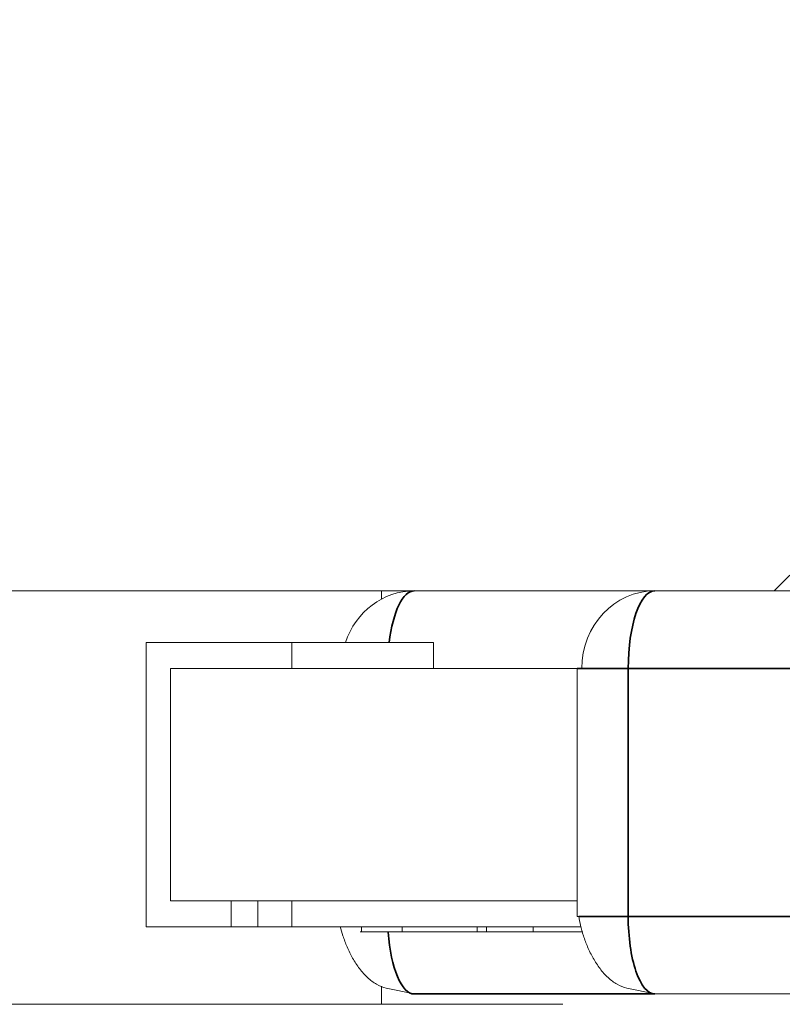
# Model space of a CAD drawing. Header units: millimetres. Extents: x 4 to 1188, y 1 to 840.
# Tile 261 of 299: x 897.182 to 897.393, y 493.614 to 493.886. Entities that reach past the tile are written whole.
import ezdxf

# ---------------------------------------------------------------- set-up
doc = ezdxf.new("R2010")
doc.units = ezdxf.units.MM
doc.layers.add('1', color=7, linetype='Continuous')
doc.styles.add('Arial Unicode MS', font='Arial Unicode MS')
doc.dimstyles.get("Standard").update_dxf_attribs({"dimtxt": 0.18, "dimasz": 0.18, "dimexe": 0.18, "dimexo": 0.0625, "dimgap": 0.09, "dimtad": 0, "dimtih": 1, "dimtoh": 1, "dimdec": 4, "dimzin": 0, "dimdsep": 46, "dimtxsty": 'Standard', "dimcen": 0.09, "dimadec": 0, "dimazin": 0, "dimtfac": 1, "dimtdec": 4, "dimtofl": 0, "dimtmove": 0, "dimatfit": 3, "dimfxl": 0, "dimtolj": 1, "dimtzin": 0, "dimarcsym": 0})

# ---------------------------------------------------------------- blocks, each defined once
blk = doc.blocks.new('_U18')
at = {"layer": '1', "color": 18, "lineweight": 35}
for p, q in [((919.36728, 499.38189), (938.16565, 499.38189)), ((936.16565, 499.38189), (936.16565, 485.8009)), ((891.02824, 485.8009), (938.16565, 485.8009))]:
    blk.add_line(p, q, dxfattribs=at)
at = {"layer": '1', "color": 18, "lineweight": 70}
for points in [[(936.16565, 499.38189), (936.94158, 495.88189), (935.38972, 495.88189)], [(936.16565, 485.8009), (935.38972, 489.3009), (936.94158, 489.30091)]]:
    blk.add_solid(points, dxfattribs=at)
at = {"layer": '1', "color": 18, "linetype": 'Continuous', "lineweight": 13, "insert": (935.71277, 490.54557), "char_height": 3, "attachment_point": 7, "rotation": 90, "line_spacing_factor": 1.047437, "style": 'Arial Unicode MS'}
blk.add_mtext('\\fArial Unicode MS|b0|i0;\\W1.0000;95', dxfattribs=at)

msp = doc.modelspace()

# ---------------------------------------------------------------- hatches: boundary and pattern name
at = {"layer": '1', "linetype": 'Continuous', "lineweight": 35}
h = msp.add_hatch(dxfattribs=at)
h.set_pattern_fill('ANSI31', color=154, scale=1.55, angle=-2.13e-14, style=0)
h.paths.add_polyline_path([(901.44632, 494.79975), (903.36338, 494.79975), (903.36338, 493.94261), (903.78107, 493.94261), (903.78107, 493.72832), (895.81012, 493.72832), (895.81012, 493.46118), (895.09608, 493.46118), (895.09608, 493.72832), (894.90922, 493.72832), (894.90922, 493.94261), (901.44632, 493.94261)], flags=0)
h = msp.add_hatch(dxfattribs=at)
h.set_pattern_fill('ANSI31', color=154, scale=1.55, angle=29.9848, style=0)
h.paths.add_polyline_path([(905.19477, 493.72832), (905.19477, 493.96236), (905.8695, 493.96236), (905.8695, 493.72832)], flags=0)
h.paths.add_polyline_path([(894.90922, 493.72832), (894.90922, 493.96236), (902.87474, 493.96236), (902.87474, 493.72832)], flags=0)
h.paths.add_polyline_path([(903.01448, 493.72832), (903.01448, 493.96236), (904.7935, 493.96236), (904.7935, 493.72832)], flags=0)

# ---------------------------------------------------------------- linework, layer by layer
at = {"layer": '1', "color": 154, "linetype": 'Continuous', "lineweight": 13}
for p, q in [((902.87474, 493.72832), (894.90922, 493.72832)), ((903.78107, 493.72832), (895.81012, 493.72832)), ((897.28241, 493.72832), (897.28241, 493.72607)), ((897.25763, 493.71403), (897.21736, 493.71403)), ((897.21736, 493.63546), (897.21736, 493.71403)), ((897.29672, 493.71403), (897.25763, 493.71403)), ((897.25763, 493.71403), (897.25763, 493.70689)), ((897.29672, 493.70689), (897.29672, 493.71403)), ((897.22407, 493.70689), (897.22407, 493.64261)), ((897.25763, 493.70689), (897.22407, 493.70689)), ((897.26316, 493.70689), (897.22407, 493.70689)), ((897.22407, 493.64261), (897.22407, 493.70689)), ((897.22407, 493.70689), (897.33641, 493.70689)), ((897.25763, 493.70689), (897.29672, 493.70689)), ((897.33641, 493.70689), (897.33641, 493.63832)), ((897.22407, 493.64261), (897.24085, 493.64261)), ((897.24085, 493.64261), (897.22407, 493.64261)), ((897.22407, 493.64261), (897.33641, 493.64261)), ((897.24085, 493.64261), (897.24085, 493.63546)), ((897.24818, 493.64261), (897.24818, 493.63546)), ((897.25763, 493.64261), (897.24818, 493.64261)), ((897.33641, 493.64261), (897.25763, 493.64261)), ((897.25763, 493.63546), (897.25763, 493.64261)), ((897.33641, 493.63832), (897.33686, 493.63832)), ((897.25645, 493.63546), (897.21736, 493.63546)), ((897.24085, 493.63546), (897.21736, 493.63546)), ((897.24085, 493.63546), (897.24818, 493.63546)), ((897.24818, 493.63546), (897.25763, 493.63546)), ((897.25763, 493.63546), (897.25645, 493.63546)), ((897.29672, 493.63546), (897.25763, 493.63546)), ((897.33745, 493.63546), (897.25763, 493.63546)), ((897.27654, 493.63546), (897.27738, 493.63546)), ((897.28145, 493.63546), (897.28121, 493.63546)), ((897.28129, 493.63546), (897.28979, 493.63546)), ((897.28977, 493.63546), (897.28706, 493.63546)), ((897.28812, 493.63403), (897.28812, 493.63546)), ((897.30128, 493.63546), (897.29203, 493.63546)), ((897.29672, 493.63546), (897.31869, 493.63546)), ((897.30128, 493.63546), (897.29952, 493.63546)), ((897.29952, 493.63403), (897.30128, 493.63403)), ((897.30883, 493.63403), (897.30461, 493.63403)), ((897.30597, 493.63546), (897.31473, 493.63546)), ((897.31441, 493.63403), (897.30597, 493.63403)), ((897.30883, 493.63403), (897.30883, 493.63546)), ((897.31136, 493.63546), (897.30893, 493.63546)), ((897.31136, 493.63403), (897.31136, 493.63546)), ((897.31557, 493.63546), (897.31136, 493.63546)), ((897.31136, 493.63403), (897.31557, 493.63403)), ((897.31543, 493.63546), (897.31571, 493.63546)), ((897.31869, 493.63403), (897.32583, 493.63403)), ((897.32422, 493.63403), (897.32422, 493.63546)), ((897.28241, 493.61903), (897.28241, 493.61403)), ((897.28369, 493.61852), (897.2914, 493.61689)), ((897.33782, 493.61689), (897.2914, 493.61689)), ((897.40426, 493.61689), (897.33782, 493.61689)), ((897.35013, 493.61852), (897.35784, 493.61689)), ((897.40426, 493.61689), (897.35784, 493.61689)), ((897.35784, 493.61689), (897.4824, 493.61689)), ((895.89062, 493.61403), (897.3325, 493.61403))]:
    msp.add_line(p, q, dxfattribs=at)
at = {"layer": '1', "color": 154, "linetype": 'Continuous', "lineweight": 35}
for p, q in [((897.33641, 493.70689), (897.35051, 493.70689)), ((897.35051, 493.70689), (897.41975, 493.70689)), ((897.35051, 493.63832), (897.35051, 493.70689)), ((897.33686, 493.63832), (897.35051, 493.63832)), ((897.41975, 493.63832), (897.35051, 493.63832)), ((897.2914, 493.61689), (897.35784, 493.61689))]:
    msp.add_line(p, q, dxfattribs=at)
at = {"layer": '1', "color": 154, "linetype": 'Continuous', "lineweight": 13}
for centre, end_param in [((897.2914, 493.70689), 1.23094), ((897.35784, 493.70689), 1.570796)]:
    msp.add_ellipse(centre, major_axis=(0, 0.02143), ratio=0.939693, start_param=0, end_param=end_param, dxfattribs=at)
at = {"layer": '1', "color": 154, "linetype": 'Continuous', "lineweight": 35}
for centre, start_param, end_param in [((897.2914, 493.70689), 0, 1.23094), ((897.35784, 493.70689), 0, 1.570796), ((897.35784, 493.63832), 1.570796, 3.141593), ((897.2914, 493.63832), 1.776251, 3.141593)]:
    msp.add_ellipse(centre, major_axis=(0, 0.02143), ratio=0.34202, start_param=start_param, end_param=end_param, dxfattribs=at)
at = {"layer": '1', "color": 154, "linetype": 'Continuous', "lineweight": 13}
for points, knots in [([(897.33686, 493.63832), (897.33698, 493.63753), (897.33731, 493.63583), (897.33812, 493.63291), (897.33929, 493.62979), (897.34083, 493.62667), (897.34272, 493.62376), (897.34494, 493.62128), (897.34744, 493.61943), (897.34921, 493.61874), (897.35013, 493.61852)], [0, 0, 0, 0, 0.100729, 0.209156, 0.325029, 0.447977, 0.577532, 0.713142, 0.85419, 1, 1, 1, 1]), ([(897.271, 493.63547), (897.2712, 493.63466), (897.27173, 493.63278), (897.27285, 493.62979), (897.27439, 493.62667), (897.27628, 493.62376), (897.2785, 493.62128), (897.281, 493.61943), (897.28277, 493.61874), (897.2837, 493.61852)], [0, 0, 0, 0, 0.105949, 0.236944, 0.375937, 0.522399, 0.675706, 0.835161, 1, 1, 1, 1]), ([(897.27738, 493.63403), (897.27716, 493.63403), (897.27673, 493.63403), (897.27646, 493.63403), (897.27643, 493.63403), (897.27672, 493.63403), (897.27726, 493.63403), (897.27807, 493.63403), (897.27917, 493.63403), (897.28053, 493.63403), (897.28212, 493.63403), (897.28393, 493.63403), (897.28593, 493.63403), (897.28738, 493.63403), (897.28812, 493.63403)], [0, 0, 0, 0, 0.079648, 0.158922, 0.239619, 0.322609, 0.406035, 0.487602, 0.569685, 0.653036, 0.737436, 0.822478, 0.909748, 1, 1, 1, 1]), ([(897.28812, 493.63546), (897.28738, 493.63546), (897.28593, 493.63546), (897.28393, 493.63546), (897.28212, 493.63546), (897.28053, 493.63546), (897.27917, 493.63546), (897.27807, 493.63546), (897.27731, 493.63546), (897.27697, 493.63546), (897.27685, 493.63546)], [0, 0, 0, 0, 0.136497, 0.268484, 0.397101, 0.524746, 0.650807, 0.774948, 0.89831, 1, 1, 1, 1]), ([(897.28322, 493.63403), (897.28288, 493.63403), (897.28221, 493.63403), (897.2813, 493.63403), (897.28043, 493.63403), (897.27967, 493.63403), (897.27898, 493.63403), (897.27836, 493.63403), (897.27782, 493.63403), (897.27753, 493.63403), (897.27738, 493.63403)], [0, 0, 0, 0, 0.128136, 0.254173, 0.378112, 0.501712, 0.623986, 0.747096, 0.872875, 1, 1, 1, 1]), ([(897.28979, 493.63403), (897.28936, 493.63403), (897.2885, 493.63403), (897.2873, 493.63403), (897.28619, 493.63403), (897.28519, 493.63403), (897.28428, 493.63403), (897.28349, 493.63403), (897.28278, 493.63403), (897.28218, 493.63403), (897.2817, 493.63403), (897.28131, 493.63403), (897.28104, 493.63403), (897.28089, 493.63403), (897.28085, 493.63403), (897.28094, 493.63403), (897.28111, 493.63403), (897.28134, 493.63403), (897.28145, 493.63403)], [0, 0, 0, 0, 0.076072, 0.148752, 0.218403, 0.28576, 0.350598, 0.414964, 0.478069, 0.541761, 0.60435, 0.664075, 0.721464, 0.777587, 0.832644, 0.887844, 0.94346, 1, 1, 1, 1]), ([(897.29952, 493.63546), (897.29905, 493.63546), (897.29814, 493.63546), (897.2968, 493.63546), (897.29555, 493.63546), (897.29439, 493.63546), (897.29331, 493.63546), (897.29231, 493.63546), (897.29139, 493.63546), (897.29029, 493.63546), (897.289, 493.63546), (897.28753, 493.63546), (897.28615, 493.63546), (897.28488, 493.63546), (897.28373, 493.63546), (897.28277, 493.63546), (897.28199, 493.63546), (897.28163, 493.63546), (897.28145, 493.63546)], [0, 0, 0, 0, 0.070672, 0.137142, 0.198508, 0.255312, 0.308108, 0.355945, 0.400116, 0.43977, 0.514023, 0.586164, 0.65712, 0.728766, 0.798965, 0.866515, 0.933091, 1, 1, 1, 1]), ([(897.28145, 493.63403), (897.28163, 493.63403), (897.28199, 493.63403), (897.28277, 493.63403), (897.28373, 493.63403), (897.28488, 493.63403), (897.28615, 493.63403), (897.28753, 493.63403), (897.289, 493.63403), (897.29029, 493.63403), (897.29139, 493.63403), (897.29231, 493.63403), (897.29331, 493.63403), (897.29439, 493.63403), (897.29555, 493.63403), (897.2968, 493.63403), (897.29814, 493.63403), (897.29905, 493.63403), (897.29952, 493.63403)], [0, 0, 0, 0, 0.066909, 0.133485, 0.201035, 0.271234, 0.34288, 0.413836, 0.485977, 0.56023, 0.599884, 0.644055, 0.691892, 0.744688, 0.801492, 0.862858, 0.929328, 1, 1, 1, 1]), ([(897.28977, 493.63403), (897.28919, 493.63403), (897.28802, 493.63403), (897.28633, 493.63403), (897.28471, 493.63403), (897.28372, 493.63403), (897.28322, 493.63403)], [0, 0, 0, 0, 0.25388, 0.503009, 0.750291, 1, 1, 1, 1]), ([(897.2878, 493.63403), (897.28764, 493.63403), (897.28732, 493.63403), (897.28706, 493.63403), (897.28701, 493.63403), (897.28716, 493.63403), (897.28751, 493.63403), (897.28806, 493.63403), (897.28881, 493.63403), (897.28945, 493.63403), (897.28977, 493.63403)], [0, 0, 0, 0, 0.128068, 0.250608, 0.37063, 0.490072, 0.610375, 0.734313, 0.863217, 1, 1, 1, 1]), ([(897.30597, 493.63403), (897.30535, 493.63403), (897.30412, 493.63403), (897.30222, 493.63403), (897.30031, 493.63403), (897.29841, 493.63403), (897.29656, 493.63403), (897.29482, 493.63403), (897.2932, 493.63403), (897.29173, 493.63403), (897.29044, 493.63403), (897.28933, 493.63403), (897.28843, 493.63403), (897.28802, 493.63403), (897.2878, 493.63403)], [0, 0, 0, 0, 0.090254, 0.17854, 0.266093, 0.354631, 0.441886, 0.525747, 0.608114, 0.690197, 0.770821, 0.848326, 0.924012, 1, 1, 1, 1]), ([(897.30883, 493.63546), (897.30852, 493.63546), (897.30791, 493.63546), (897.30688, 493.63546), (897.30583, 493.63546), (897.3047, 493.63546), (897.30353, 493.63546), (897.3023, 493.63546), (897.30103, 493.63546), (897.29969, 493.63546), (897.29833, 493.63546), (897.29693, 493.63546), (897.29552, 493.63546), (897.29408, 493.63546), (897.29262, 493.63546), (897.29113, 493.63546), (897.28962, 493.63546), (897.28862, 493.63546), (897.28812, 493.63546)], [0, 0, 0, 0, 0.073705, 0.143654, 0.210872, 0.275144, 0.337494, 0.398261, 0.457757, 0.51683, 0.575458, 0.633602, 0.691452, 0.749908, 0.809623, 0.871037, 0.934459, 1, 1, 1, 1]), ([(897.28812, 493.63403), (897.28862, 493.63403), (897.28962, 493.63403), (897.29113, 493.63403), (897.29262, 493.63403), (897.29408, 493.63403), (897.29552, 493.63403), (897.29693, 493.63403), (897.29833, 493.63403), (897.29969, 493.63403), (897.30103, 493.63403), (897.3023, 493.63403), (897.30353, 493.63403), (897.3047, 493.63403), (897.30583, 493.63403), (897.30688, 493.63403), (897.30791, 493.63403), (897.30852, 493.63403), (897.30883, 493.63403)], [0, 0, 0, 0, 0.065541, 0.128963, 0.190377, 0.250092, 0.308548, 0.366398, 0.424542, 0.48317, 0.542243, 0.601739, 0.662506, 0.724856, 0.789128, 0.856346, 0.926295, 1, 1, 1, 1]), ([(897.29857, 493.63403), (897.29823, 493.63403), (897.29756, 493.63403), (897.29651, 493.63403), (897.29545, 493.63403), (897.29436, 493.63403), (897.29325, 493.63403), (897.29211, 493.63403), (897.29095, 493.63403), (897.29019, 493.63403), (897.28979, 493.63403)], [0, 0, 0, 0, 0.118271, 0.236178, 0.355663, 0.475904, 0.600127, 0.728608, 0.861313, 1, 1, 1, 1]), ([(897.29203, 493.63546), (897.29192, 493.63546), (897.29172, 493.63546), (897.29161, 493.63546), (897.2917, 493.63546), (897.29196, 493.63546), (897.29244, 493.63546), (897.29314, 493.63546), (897.29407, 493.63546), (897.29521, 493.63546), (897.29652, 493.63546), (897.29799, 493.63546), (897.29957, 493.63546), (897.3007, 493.63546), (897.30128, 493.63546)], [0, 0, 0, 0, 0.063304, 0.125941, 0.189323, 0.25633, 0.327065, 0.403838, 0.48835, 0.582426, 0.681973, 0.784213, 0.889834, 1, 1, 1, 1]), ([(897.30128, 493.63403), (897.3007, 493.63403), (897.29957, 493.63403), (897.29799, 493.63403), (897.29652, 493.63403), (897.29521, 493.63403), (897.29407, 493.63403), (897.29314, 493.63403), (897.29244, 493.63403), (897.29196, 493.63403), (897.2917, 493.63403), (897.29161, 493.63403), (897.29172, 493.63403), (897.29192, 493.63403), (897.29203, 493.63403)], [0, 0, 0, 0, 0.110166, 0.215787, 0.318027, 0.417574, 0.51165, 0.596162, 0.672935, 0.74367, 0.810677, 0.874059, 0.936696, 1, 1, 1, 1]), ([(897.29203, 493.63403), (897.29212, 493.63403), (897.29231, 493.63403), (897.29271, 493.63403), (897.29317, 493.63403), (897.2937, 493.63403), (897.29432, 493.63403), (897.29501, 493.63403), (897.29577, 493.63403), (897.2966, 493.63403), (897.29746, 493.63403), (897.29837, 493.63403), (897.29929, 493.63403), (897.30023, 493.63403), (897.30119, 493.63403), (897.30217, 493.63403), (897.30316, 493.63403), (897.30382, 493.63403), (897.30416, 493.63403)], [0, 0, 0, 0, 0.055275, 0.109966, 0.163247, 0.218076, 0.273301, 0.330909, 0.390995, 0.454176, 0.518862, 0.583311, 0.648517, 0.715031, 0.782502, 0.852323, 0.924928, 1, 1, 1, 1]), ([(897.30461, 493.63403), (897.30437, 493.63403), (897.3039, 493.63403), (897.30317, 493.63403), (897.30242, 493.63403), (897.30166, 493.63403), (897.30091, 493.63403), (897.30014, 493.63403), (897.29937, 493.63403), (897.29883, 493.63403), (897.29857, 493.63403)], [0, 0, 0, 0, 0.14977, 0.291316, 0.425966, 0.55216, 0.671527, 0.786122, 0.895325, 1, 1, 1, 1]), ([(897.30416, 493.63403), (897.30469, 493.63403), (897.30572, 493.63403), (897.30711, 493.63403), (897.30833, 493.63403), (897.30917, 493.63403), (897.30975, 493.63403), (897.31012, 493.63403), (897.31046, 493.63403), (897.31072, 493.63403), (897.31097, 493.63403), (897.31115, 493.63403), (897.31128, 493.63403), (897.31133, 493.63403), (897.31136, 493.63403)], [0, 0, 0, 0, 0.122712, 0.239685, 0.351816, 0.463766, 0.520818, 0.579448, 0.640604, 0.705298, 0.773634, 0.844669, 0.920057, 1, 1, 1, 1]), ([(897.31698, 493.63403), (897.31673, 493.63403), (897.31624, 493.63403), (897.31558, 493.63403), (897.31505, 493.63403), (897.31461, 493.63403), (897.31429, 493.63403), (897.31408, 493.63403), (897.31394, 493.63403), (897.31396, 493.63403), (897.31405, 493.63403), (897.31422, 493.63403), (897.31446, 493.63403), (897.31479, 493.63403), (897.31519, 493.63403), (897.31569, 493.63403), (897.31626, 493.63403), (897.31691, 493.63403), (897.31763, 493.63403), (897.31839, 493.63403), (897.31923, 493.63403), (897.32011, 493.63403), (897.32106, 493.63403), (897.32206, 493.63403), (897.32311, 493.63403), (897.32385, 493.63403), (897.32422, 493.63403)], [0, 0, 0, 0, 0.065063, 0.126773, 0.185516, 0.240765, 0.29298, 0.34225, 0.388919, 0.432776, 0.474628, 0.514775, 0.553606, 0.591426, 0.628028, 0.663804, 0.698984, 0.733591, 0.767628, 0.801208, 0.834264, 0.866981, 0.89972, 0.932702, 0.966176, 1, 1, 1, 1]), ([(897.32422, 493.63546), (897.32385, 493.63546), (897.32311, 493.63546), (897.32206, 493.63546), (897.32106, 493.63546), (897.32011, 493.63546), (897.31923, 493.63546), (897.31839, 493.63546), (897.31763, 493.63546), (897.31691, 493.63546), (897.31626, 493.63546), (897.31569, 493.63546), (897.31519, 493.63546), (897.31479, 493.63546), (897.31446, 493.63546), (897.31422, 493.63546), (897.31407, 493.63546), (897.31401, 493.63546), (897.314, 493.63546)], [0, 0, 0, 0, 0.0614, 0.122164, 0.182035, 0.241465, 0.300855, 0.360859, 0.421815, 0.483601, 0.546422, 0.610285, 0.675227, 0.741668, 0.810323, 0.880811, 0.953687, 1, 1, 1, 1]), ([(897.33786, 493.63403), (897.33779, 493.63403), (897.33732, 493.63403), (897.33648, 493.63403), (897.33532, 493.63403), (897.33415, 493.63403), (897.33299, 493.63403), (897.33184, 493.63403), (897.3307, 493.63403), (897.32958, 493.63403), (897.32848, 493.63403), (897.3274, 493.63403), (897.32633, 493.63403), (897.3253, 493.63403), (897.32426, 493.63403), (897.32326, 493.63403), (897.32227, 493.63403), (897.32132, 493.63403), (897.3204, 493.63403), (897.3195, 493.63403), (897.31862, 493.63403), (897.31778, 493.63403), (897.31726, 493.63403), (897.31698, 493.63403)], [0, 0, 0, 0, 0.007637, 0.044915, 0.082395, 0.120612, 0.159239, 0.198333, 0.238538, 0.279201, 0.320776, 0.363997, 0.408538, 0.454707, 0.502964, 0.553389, 0.606904, 0.663527, 0.723518, 0.78702, 0.854474, 0.925321, 1, 1, 1, 1]), ([(897.32121, 493.63403), (897.32101, 493.63403), (897.32061, 493.63403), (897.3201, 493.63403), (897.31968, 493.63403), (897.31931, 493.63403), (897.31904, 493.63403), (897.31883, 493.63403), (897.31872, 493.63403), (897.3187, 493.63403), (897.31869, 493.63403)], [0, 0, 0, 0, 0.141157, 0.277773, 0.409244, 0.535676, 0.657497, 0.775458, 0.889412, 1, 1, 1, 1]), ([(897.33786, 493.63403), (897.3376, 493.63403), (897.33678, 493.63403), (897.33536, 493.63403), (897.33392, 493.63403), (897.33276, 493.63403), (897.3319, 493.63403), (897.33103, 493.63403), (897.33018, 493.63403), (897.32934, 493.63403), (897.32852, 493.63403), (897.3277, 493.63403), (897.3269, 493.63403), (897.32612, 493.63403), (897.32534, 493.63403), (897.32461, 493.63403), (897.32387, 493.63403), (897.32318, 493.63403), (897.32248, 493.63403), (897.32184, 493.63403), (897.32142, 493.63403), (897.32121, 493.63403)], [0, 0, 0, 0, 0.030927, 0.098689, 0.170325, 0.20745, 0.245502, 0.285052, 0.325852, 0.368417, 0.412965, 0.459324, 0.508392, 0.559823, 0.613884, 0.670426, 0.730236, 0.792894, 0.858588, 0.927711, 1, 1, 1, 1]), ([(897.33751, 493.63546), (897.3372, 493.63546), (897.33653, 493.63546), (897.33548, 493.63546), (897.33437, 493.63546), (897.33325, 493.63546), (897.33211, 493.63546), (897.33098, 493.63546), (897.32984, 493.63546), (897.32871, 493.63546), (897.32758, 493.63546), (897.32646, 493.63546), (897.32533, 493.63546), (897.32459, 493.63546), (897.32422, 493.63546)], [0, 0, 0, 0, 0.081538, 0.169198, 0.255309, 0.340431, 0.4241, 0.506618, 0.588433, 0.669506, 0.750207, 0.832385, 0.914994, 1, 1, 1, 1]), ([(897.32422, 493.63403), (897.32459, 493.63403), (897.32533, 493.63403), (897.32646, 493.63403), (897.32758, 493.63403), (897.32871, 493.63403), (897.32984, 493.63403), (897.33098, 493.63403), (897.33211, 493.63403), (897.33325, 493.63403), (897.33437, 493.63403), (897.33548, 493.63403), (897.33657, 493.63403), (897.33739, 493.63403), (897.33786, 493.63403), (897.33798, 493.63403)], [0, 0, 0, 0, 0.081658, 0.161013, 0.239954, 0.317477, 0.395357, 0.473949, 0.553217, 0.633591, 0.71536, 0.798079, 0.882287, 0.969029, 1, 1, 1, 1]), ([(897.32583, 493.63403), (897.32636, 493.63403), (897.32741, 493.63403), (897.32909, 493.63403), (897.33081, 493.63403), (897.33226, 493.63403), (897.33341, 493.63403), (897.33428, 493.63403), (897.33511, 493.63403), (897.33593, 493.63403), (897.33673, 493.63403), (897.33741, 493.63403), (897.33783, 493.63403), (897.338, 493.63403)], [0, 0, 0, 0, 0.123723, 0.247876, 0.375793, 0.510927, 0.580423, 0.650615, 0.721964, 0.79488, 0.869311, 0.946338, 1, 1, 1, 1])]:
    msp.add_open_spline(points, degree=3, knots=knots, dxfattribs=at)
msp.add_open_spline([(897.27685, 493.63546), (897.27685, 493.63403)], degree=1, dxfattribs=at)

# ---------------------------------------------------------------- dimensions: what is measured, and where the dimension line sits
at = {"layer": '1', "color": 18, "linetype": 'Continuous', "lineweight": 13}
dim = msp.add_linear_dim(base=(936.16565, 499.38189), p1=(879.65399, 485.8009), p2=(911.22443, 499.38189), angle=270, dimstyle='Standard', override={"dimtxt": 3, "dimasz": 3.5, "dimexe": 2, "dimexo": 1, "dimgap": 1.5, "dimtad": 1, "dimtih": 0, "dimtoh": 0, "dimdec": 0, "dimlfac": 7, "dimzin": 8, "dimdsep": 44, "dimlunit": 2, "dimtxsty": 'Arial Unicode MS', "dimsah": 1, "dimse1": 0, "dimse2": 0, "dimsd1": 0, "dimsd2": 0, "dimclrd": 18, "dimclre": 18, "dimclrt": 18, "dimtol": 0, "dimtm": -0.1, "dimtfac": 0.666667, "dimtdec": 2, "dimtofl": 1, "dimtmove": 0, "dimtzin": 8, "dimlwd": 35, "dimlwe": 35}, dxfattribs=at)
dim.commit()
dim.dimension.update_dxf_attribs({"geometry": '_U18', "text_midpoint": (936.16565, 492.5914), "dimtype": 160})

doc.saveas('drawing.dxf')
